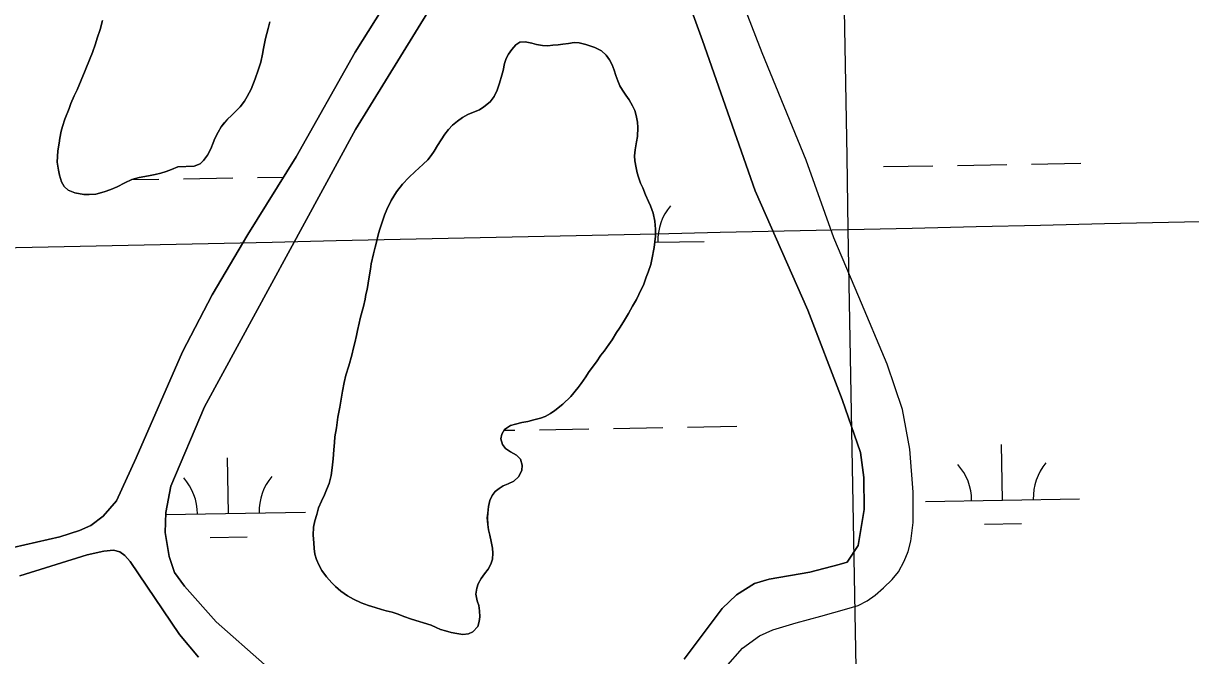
# Model space of a CAD drawing. Extents: x 3892998 to 3931244, y 278583 to 304547.
# Drawn here: x 3923085 to 3923841, y 296317 to 296726 of the extents above; entities that cross this region are included whole.
import ezdxf

# ---------------------------------------------------------------- set-up
doc = ezdxf.new("R2010")
doc.units = 0
for name, color, linetype in [('V-GRID-MAJR', 7, 'Continuous'), ('V-TOPO-SHOR', 7, 'Continuous'), ('V-WETL-SWMP', 7, 'Continuous')]:
    doc.layers.add(name, color=color, linetype=linetype)

msp = doc.modelspace()

# ---------------------------------------------------------------- linework, layer by layer
at = {"layer": 'V-GRID-MAJR'}
for points in [[(3923832.739, 284475.12200000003), (3923726.113, 290533.094), (3923619.453, 296592.991), (3923512.793, 302652.882), (3923512.759, 302654.813)], [(3897060.6180000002, 296135.19), (3902372.4110000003, 296225.205), (3907684.191, 296315.993), (3912995.9590000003, 296407.553), (3918307.7120000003, 296499.886), (3923619.453, 296592.991), (3928931.179, 296686.869), (3928931.18, 296686.869)]]:
    msp.add_spline(points, degree=3, dxfattribs=at)
at = {"layer": 'V-TOPO-SHOR'}
for points in [[(3923513.131, 296314.631), (3923537.7600000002, 296347.53), (3923547.023, 296356.357), (3923558.664, 296363.619), (3923568.085, 296366.411), (3923594.4420000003, 296370.904), (3923613.569, 296375.874), (3923618.74, 296377.56), (3923625.937, 296388.248), (3923629.8200000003, 296411.69), (3923629.41, 296432.217), (3923627.389, 296448.558), (3923615.545, 296482.938), (3923593.103, 296540.804), (3923559.057, 296617.958), (3923524.892, 296715.33), (3923499.145, 296786.251)], [(3923017.1950000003, 296373.177), (3923108.268, 296393.95), (3923120.98, 296398.009), (3923128.336, 296401.229), (3923136.407, 296407.342), (3923145.054, 296417.162), (3923157.8540000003, 296444.994), (3923187.8140000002, 296513.819), (3923206.9790000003, 296550.716), (3923230.236, 296589.62), (3923261.532, 296639.974), (3923299.717, 296707.792), (3923343.951, 296778.374)], [(3923539.933, 296309.255), (3923550.773, 296321.733), (3923561.822, 296329.80700000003), (3923570.5670000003, 296333.686), (3923585.62, 296338.199), (3923601.61, 296342.533), (3923618.5530000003, 296347.159), (3923625.846, 296349.5), (3923631.583, 296352.509), (3923636.861, 296356.156), (3923642.321, 296360.744), (3923647.9590000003, 296366.271), (3923652.0100000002, 296371.207), (3923655.637, 296378.041), (3923658.149, 296384.431), (3923659.884, 296391.152), (3923661.432, 296403.227), (3923661.588, 296422.731), (3923659.272, 296450.628), (3923654.543, 296476.384), (3923644.711, 296505.722), (3923626.256, 296549.426), (3923610.0300000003, 296587.57), (3923592.048, 296637.869), (3923563.6750000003, 296707.29600000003), (3923535.237, 296780.498)], [(3923368.069, 296768.288), (3923299.934, 296657.689), (3923202.074, 296478.11), (3923180.3200000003, 296426.738), (3923176.892, 296409.623), (3923176.5810000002, 296396.657), (3923179.225, 296381.205), (3923182.596, 296370.867), (3923189.02, 296361.962), (3923209.582, 296338.838), (3923240.9, 296311.231)], [(3923184.861, 296633.48600000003), (3923180.605, 296631.805), (3923177.169, 296630.428), (3923173.738, 296629.378), (3923170.15, 296628.491), (3923166.896, 296627.922), (3923163.316, 296627.358), (3923159.7320000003, 296626.63300000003), (3923154.9990000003, 296625.29), (3923150.4110000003, 296623.291), (3923145.484, 296620.655), (3923141.3880000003, 296618.808), (3923136.974, 296617.295), (3923131.588, 296615.804), (3923127.205, 296615.585), (3923123.804, 296615.666), (3923117.992, 296616.617), (3923113.66, 296618.505), (3923111.123, 296620.83400000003), (3923109.41, 296623.795), (3923108.057, 296628.202), (3923107.326, 296631.463), (3923106.6350000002, 296636.505), (3923106.977, 296643.953), (3923107.7430000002, 296648.799), (3923108.307, 296652.027), (3923109.23, 296656.704), (3923109.951, 296659.768), (3923111.524, 296664.431), (3923114.285, 296671.335), (3923115.495, 296674.548), (3923117.561, 296679.523), (3923119.4390000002, 296683.531), (3923122.02, 296689.63), (3923124.762, 296695.885), (3923128.037, 296703.911), (3923129.421, 296707.605), (3923131.34, 296713.233), (3923132.565, 296716.934), (3923134.322, 296722.564), (3923135.92, 296728.362)], [(3923244.507, 296727.366), (3923243.272, 296723.18200000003), (3923241.654, 296716.576), (3923240.3680000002, 296710.284), (3923239.628, 296706.57300000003), (3923238.529, 296701.25), (3923236.95, 296696.263), (3923234.865, 296690.478), (3923232.274, 296683.89400000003), (3923229.7260000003, 296679.093), (3923228.0330000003, 296676.052), (3923225.19, 296672.39400000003), (3923222.366, 296669.543), (3923219.544, 296666.854), (3923217.055, 296664.483), (3923214.887, 296661.941), (3923212.879, 296659.395), (3923210.8540000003, 296656.041), (3923208.808, 296651.875), (3923207.6040000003, 296648.987), (3923206.217, 296645.293), (3923204.012, 296641.129), (3923201.495, 296637.623), (3923199.176, 296635.57300000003), (3923195.4080000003, 296633.879), (3923184.861, 296633.48600000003)], [(3923336.181, 296340.485), (3923331.364, 296342.38300000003), (3923327.67, 296343.77), (3923323.809, 296344.99700000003), (3923319.941, 296345.902), (3923316.881, 296346.78500000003), (3923312.697, 296348.022), (3923308.353, 296349.422), (3923303.694, 296351.157), (3923298.5640000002, 296353.549), (3923294.728, 296355.749), (3923290.423, 296358.76900000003), (3923287.091, 296361.768), (3923284.715, 296364.094), (3923281.082, 296368.07300000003), (3923278.098, 296372.034), (3923276.079, 296375.64900000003), (3923274.705, 296379.249), (3923273.654, 296382.68), (3923273.095, 296386.422), (3923272.8570000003, 296389.993), (3923272.489, 296394.865), (3923272.775, 296400.045), (3923273.687, 296404.237), (3923274.9220000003, 296408.423), (3923275.9990000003, 296412.773), (3923277.883, 296416.943), (3923279.929, 296421.108), (3923281.139, 296424.322), (3923282.858, 296428.33400000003), (3923284.1210000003, 296433.652), (3923284.723, 296438.5), (3923285.512, 296444.316), (3923285.819, 296450.309), (3923286.255, 296454.999), (3923286.503, 296458.558), (3923287.619, 296464.53), (3923288.594, 296471.315), (3923289.727, 296477.934), (3923290.853, 296484.392), (3923291.596, 296488.262), (3923292.538, 296493.751), (3923293.79, 296498.58400000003), (3923295.557, 296504.704), (3923297.509, 296511.626), (3923298.754, 296516.297), (3923299.481, 296519.521), (3923300.571, 296524.358), (3923301.298, 296527.58400000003), (3923302.381, 296532.25800000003), (3923302.9420000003, 296535.325), (3923304.19, 296539.99700000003), (3923305.072, 296543.055), (3923306.16, 296547.728), (3923306.723, 296550.958), (3923307.446, 296554.02), (3923308.193, 296558.218), (3923308.7770000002, 296562.257), (3923309.7090000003, 296567.25800000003), (3923310.119, 296570.815), (3923311.7320000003, 296577.26), (3923312.81, 296581.61), (3923313.537, 296584.836), (3923314.622, 296589.511), (3923315.507, 296592.569), (3923317.074, 296597.071), (3923318.818, 296602.215), (3923320.367, 296605.908), (3923323.103, 296611.839), (3923326.4760000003, 296617.268), (3923330.326, 296622.363), (3923334.4820000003, 296626.642), (3923338.627, 296630.43), (3923341.111, 296632.64), (3923343.931, 296635.329), (3923346.915, 296638.012), (3923349.09, 296640.877), (3923350.943, 296643.751), (3923353.1350000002, 296647.265), (3923355.4960000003, 296651.099), (3923357.853, 296654.771), (3923360.1920000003, 296657.632), (3923362.855, 296660.487), (3923366, 296663.166), (3923369.298, 296665.51900000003), (3923372.7460000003, 296667.38), (3923376.3510000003, 296668.914), (3923380.279, 296670.44), (3923383.079, 296672.318), (3923387.211, 296675.624), (3923389.8880000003, 296679.126), (3923391.768, 296683.132), (3923393.339, 296687.797), (3923394.9220000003, 296692.946), (3923395.645, 296696.007), (3923396.565, 296700.523), (3923397.615, 296703.741), (3923399.143, 296706.62200000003), (3923401.318, 296709.487), (3923403.825, 296712.506), (3923406.463, 296714.388)], [(3923406.463, 296714.388), (3923409.8680000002, 296714.468), (3923414.227, 296713.716), (3923417.2860000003, 296712.832), (3923421.159, 296712.09), (3923424.557, 296711.847), (3923427.971, 296712.25), (3923431.381, 296712.492), (3923434.475, 296713.065), (3923438.051, 296713.467), (3923441.793, 296714.02400000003), (3923444.867, 296713.788), (3923449.3850000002, 296712.869), (3923455.1720000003, 296710.946), (3923459.336, 296708.74), (3923462.508, 296705.905), (3923464.546, 296702.94), (3923466.412, 296699.653), (3923467.6240000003, 296696.218), (3923468.8340000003, 296692.624), (3923470.049, 296689.19), (3923471.433, 296686.077), (3923472.988, 296683.283), (3923475.177, 296679.988), (3923477.37, 296676.857), (3923479.5500000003, 296673.076), (3923481.1, 296670.121), (3923481.9930000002, 296666.856), (3923482.859, 296662.45900000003), (3923483.103, 296659.049), (3923482.8000000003, 296653.221), (3923482.228, 296649.667), (3923481.292, 296644.502), (3923480.875, 296640.621), (3923481.1240000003, 296637.53500000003), (3923481.823, 296632.818), (3923482.558, 296629.722), (3923483.4590000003, 296626.781), (3923484.827, 296623.021), (3923486.2120000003, 296619.906), (3923488.0470000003, 296615.322), (3923489.89, 296611.065), (3923491.281, 296608.275), (3923492.95, 296603.534), (3923493.9590000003, 296598.322), (3923494.484, 296593.12200000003), (3923494.537, 296588.582), (3923493.5500000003, 296581.311), (3923492.0670000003, 296573.566), (3923491.34, 296570.34), (3923489.599, 296565.357), (3923488.383, 296561.982), (3923486.816, 296557.483), (3923483.74, 296550.909), (3923482.038, 296547.54600000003), (3923479.502, 296543.231), (3923476.9590000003, 296538.592), (3923473.748, 296533.157), (3923471.216, 296529.003), (3923469.201, 296526.132), (3923466.336, 296521.501), (3923464.1550000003, 296518.47500000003), (3923461.134, 296514.17), (3923458.961, 296511.466), (3923456.1040000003, 296507.319), (3923454.091, 296504.452), (3923451.072, 296500.309), (3923449.221, 296497.435), (3923446.362, 296493.128), (3923444.355, 296490.583), (3923439.515, 296484.863), (3923434.369, 296479.8), (3923429.245, 296475.708), (3923426.441, 296473.668), (3923422.828, 296471.811), (3923419.8850000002, 296470.746), (3923415.646, 296469.714), (3923411.73, 296468.673), (3923407.822, 296467.956), (3923403.579, 296466.763), (3923400.48, 296466.025), (3923396.528, 296463.367), (3923394.832, 296460.328), (3923394.273, 296457.26), (3923395.319, 296453.67), (3923397.2060000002, 296451.192), (3923400.392, 296448.84500000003), (3923404.2320000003, 296446.809), (3923406.9250000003, 296444.148), (3923407.966, 296440.235), (3923407.884, 296436.831), (3923405.68, 296432.831), (3923402.6920000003, 296429.987), (3923398.92, 296428.131), (3923395.649, 296426.913), (3923393.0130000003, 296425.194), (3923390.537, 296423.308), (3923388.526, 296420.601), (3923386.99, 296417.395), (3923386.2490000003, 296413.523), (3923385.6610000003, 296409.322)], [(3923385.6610000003, 296409.322), (3923385.426, 296406.248), (3923385.643, 296401.865), (3923386.21, 296398.447), (3923387.1010000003, 296395.023), (3923387.811, 296390.954), (3923388.68, 296386.555), (3923389.0870000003, 296383.302), (3923388.8310000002, 296379.419), (3923387.781, 296376.202), (3923385.917, 296372.843), (3923383.574, 296369.818), (3923381.393, 296366.791), (3923379.529, 296363.433), (3923378.651, 296360.537), (3923378.069, 296356.66000000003), (3923378.7800000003, 296352.427), (3923379.839, 296349.322), (3923380.406, 296345.904), (3923380.478, 296342.174), (3923380.074, 296338.941), (3923379.191, 296335.88300000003), (3923376.0270000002, 296332.393), (3923373.238, 296331.001), (3923369.5, 296330.605), (3923365.623, 296331.185), (3923362.074, 296331.918), (3923358.21, 296332.983), (3923355.1520000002, 296333.868), (3923352.262, 296335.072), (3923349.057, 296336.608), (3923336.181, 296340.485)], [(3923198.253, 296315.929), (3923185.829, 296330.624), (3923153.973, 296377.808), (3923150.348, 296381.777), (3923147.169, 296384.118), (3923143.151, 296385.185), (3923136.8310000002, 296384.691), (3923126.098, 296382.199), (3923082.4280000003, 296368.694)]]:
    msp.add_lwpolyline(points, dxfattribs=at)
at = {"layer": 'V-WETL-SWMP'}
for p, q in [((3923642.2285444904, 296633.6724044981), (3923674.223751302, 296634.22624664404)), ((3923690.2213547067, 296634.5031677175), (3923722.2165615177, 296635.05700986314)), ((3923738.214164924, 296635.33393093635), (3923770.209371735, 296635.887773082)), ((3923154.876880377, 296625.2362692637), (3923172.3909306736, 296625.53944027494)), ((3923188.3885340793, 296625.8163613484), (3923220.383740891, 296626.3702034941)), ((3923236.3813442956, 296626.6471245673), (3923253.4317828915, 296626.9422703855)), ((3923494.0054616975, 296584.66968357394), (3923525.985669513, 296585.2232660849)), ((3923396.2607974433, 296462.8887200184), (3923403.2385064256, 296463.0095052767)), ((3923419.236109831, 296463.2864263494), (3923451.231316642, 296463.84026849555)), ((3923467.228920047, 296464.1171895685), (3923499.224126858, 296464.6710317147)), ((3923515.221730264, 296464.9479527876), (3923547.216937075, 296465.5017949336)), ((3923719.3854967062, 296417.7324585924), (3923718.7624242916, 296453.72706625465)), ((3923217.5526760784, 296409.04565222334), (3923216.9296036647, 296445.04025988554)), ((3923669.392986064, 296416.8670802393), (3923769.3780073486, 296418.59783694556)), ((3923176.8611579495, 296408.34127553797), (3923267.545186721, 296409.91103057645)), ((3923707.654367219, 296402.0960791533), (3923731.6507723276, 296402.511460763)), ((3923205.821546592, 296393.40927278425), (3923229.8179516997, 296393.82465439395))]:
    msp.add_line(p, q, dxfattribs=at)
for points in [[(3923499.145, 296786.251), (3923524.893, 296715.33), (3923559.056, 296617.958), (3923593.102, 296540.803), (3923615.544, 296482.93700000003), (3923627.389, 296448.55700000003), (3923629.409, 296432.216), (3923629.8200000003, 296411.689), (3923625.936, 296388.249), (3923618.739, 296377.56), (3923613.569, 296375.874), (3923594.4420000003, 296370.904), (3923568.0840000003, 296366.41000000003), (3923558.663, 296363.62), (3923547.023, 296356.357), (3923537.759, 296347.529), (3923513.131, 296314.631)], [(3923343.951, 296778.373), (3923299.716, 296707.791), (3923261.531, 296639.974), (3923230.236, 296589.62), (3923206.98, 296550.717), (3923187.815, 296513.819), (3923157.8540000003, 296444.995), (3923145.054, 296417.162), (3923136.407, 296407.342), (3923128.335, 296401.229), (3923120.98, 296398.01), (3923108.267, 296393.949), (3923017.196, 296373.177)], [(3923539.932, 296309.254), (3923550.772, 296321.734), (3923561.821, 296329.806), (3923570.566, 296333.685), (3923585.619, 296338.199), (3923601.611, 296342.533), (3923618.554, 296347.159), (3923625.847, 296349.5), (3923631.582, 296352.50800000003), (3923636.861, 296356.156), (3923642.3200000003, 296360.744), (3923647.9590000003, 296366.271), (3923652.0100000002, 296371.207), (3923655.636, 296378.041), (3923658.149, 296384.43), (3923659.884, 296391.153), (3923661.433, 296403.228), (3923661.589, 296422.73), (3923659.272, 296450.629), (3923654.543, 296476.384), (3923644.711, 296505.722), (3923626.257, 296549.426), (3923610.029, 296587.57), (3923592.049, 296637.869), (3923563.676, 296707.295), (3923535.236, 296780.498)], [(3923240.9, 296311.231), (3923209.583, 296338.838), (3923189.02, 296361.962), (3923182.596, 296370.866), (3923179.225, 296381.206), (3923176.58, 296396.657), (3923176.892, 296409.623), (3923180.321, 296426.739), (3923202.075, 296478.11), (3923299.933, 296657.689), (3923368.069, 296768.287)], [(3923135.92, 296728.36100000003), (3923134.322, 296722.564), (3923132.565, 296716.933), (3923131.341, 296713.234), (3923129.4220000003, 296707.606), (3923128.0360000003, 296703.911), (3923124.7630000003, 296695.885), (3923122.019, 296689.629), (3923119.44, 296683.531), (3923117.561, 296679.52400000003), (3923115.4960000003, 296674.548), (3923114.284, 296671.335), (3923111.524, 296664.431), (3923109.952, 296659.768), (3923109.23, 296656.705), (3923108.307, 296652.026), (3923107.7430000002, 296648.798), (3923106.978, 296643.953), (3923106.636, 296636.505), (3923107.325, 296631.463), (3923108.057, 296628.203), (3923109.41, 296623.794), (3923111.122, 296620.83400000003), (3923113.66, 296618.504), (3923117.991, 296616.616), (3923123.804, 296615.666), (3923127.2060000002, 296615.58400000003), (3923131.588, 296615.803), (3923136.974, 296617.294), (3923141.387, 296618.809), (3923145.484, 296620.655), (3923150.4110000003, 296623.292), (3923154.998, 296625.289), (3923159.731, 296626.634), (3923163.315, 296627.359), (3923166.895, 296627.92100000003), (3923170.151, 296628.491), (3923173.738, 296629.377), (3923177.168, 296630.429), (3923180.605, 296631.805), (3923184.86, 296633.48600000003)], [(3923184.86, 296633.48600000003), (3923195.407, 296633.88), (3923199.176, 296635.57300000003), (3923201.495, 296637.624), (3923204.011, 296641.13), (3923206.218, 296645.292), (3923207.6040000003, 296648.987), (3923208.809, 296651.875), (3923210.8540000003, 296656.041), (3923212.88, 296659.396), (3923214.887, 296661.942), (3923217.055, 296664.483), (3923219.544, 296666.855), (3923222.365, 296669.543), (3923225.1890000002, 296672.393), (3923228.0330000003, 296676.052), (3923229.727, 296679.092), (3923232.274, 296683.893), (3923234.864, 296690.477), (3923236.949, 296696.263), (3923238.528, 296701.25), (3923239.629, 296706.57300000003), (3923240.367, 296710.284), (3923241.653, 296716.575), (3923243.271, 296723.18200000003), (3923244.507, 296727.367)], [(3923482.228, 296649.668), (3923482.8000000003, 296653.22000000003), (3923483.102, 296659.049), (3923482.86, 296662.45900000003), (3923481.9930000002, 296666.856), (3923481.099, 296670.12), (3923479.549, 296673.075), (3923477.3710000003, 296676.856), (3923475.177, 296679.989), (3923472.987, 296683.284), (3923471.433, 296686.077), (3923470.049, 296689.19), (3923468.835, 296692.624), (3923467.625, 296696.219), (3923466.4110000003, 296699.653), (3923464.545, 296702.94), (3923462.509, 296705.906), (3923459.335, 296708.739), (3923455.173, 296710.946), (3923449.384, 296712.869), (3923444.867, 296713.788), (3923441.793, 296714.02400000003), (3923438.051, 296713.466), (3923434.475, 296713.066), (3923431.381, 296712.492), (3923427.971, 296712.25), (3923424.557, 296711.846), (3923421.159, 296712.09), (3923417.2860000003, 296712.831), (3923414.227, 296713.716), (3923409.869, 296714.469), (3923406.463, 296714.389), (3923403.824, 296712.507), (3923401.319, 296709.487), (3923399.143, 296706.62200000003), (3923397.615, 296703.741), (3923396.5640000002, 296700.52400000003), (3923395.645, 296696.007), (3923394.923, 296692.945), (3923393.34, 296687.79600000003), (3923391.769, 296683.132), (3923389.889, 296679.125), (3923387.211, 296675.623), (3923383.079, 296672.318), (3923380.278, 296670.441), (3923376.3510000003, 296668.914), (3923372.747, 296667.38), (3923369.298, 296665.518), (3923366, 296663.166), (3923362.855, 296660.48600000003), (3923360.193, 296657.632), (3923357.8540000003, 296654.77), (3923355.4960000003, 296651.099), (3923353.1350000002, 296647.265), (3923350.943, 296643.751), (3923349.09, 296640.878), (3923346.914, 296638.013), (3923343.931, 296635.329), (3923341.111, 296632.641), (3923338.626, 296630.431), (3923334.4820000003, 296626.641), (3923330.327, 296622.364), (3923326.475, 296617.26900000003), (3923323.103, 296611.839), (3923320.366, 296605.907), (3923318.818, 296602.216), (3923317.073, 296597.07), (3923315.506, 296592.569), (3923314.622, 296589.511), (3923313.5360000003, 296584.836), (3923312.81, 296581.61100000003), (3923311.733, 296577.26), (3923310.119, 296570.815), (3923309.7090000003, 296567.25800000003), (3923308.778, 296562.256), (3923308.194, 296558.217), (3923307.4450000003, 296554.02), (3923306.723, 296550.958), (3923306.159, 296547.729), (3923305.073, 296543.054), (3923304.1890000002, 296539.996), (3923302.9420000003, 296535.325), (3923302.382, 296532.25800000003), (3923301.2970000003, 296527.583), (3923300.571, 296524.359), (3923299.481, 296519.522), (3923298.755, 296516.297), (3923297.508, 296511.626), (3923295.558, 296504.703), (3923293.79, 296498.585), (3923292.539, 296493.752), (3923291.596, 296488.263), (3923290.8540000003, 296484.391), (3923289.7260000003, 296477.934), (3923288.594, 296471.315), (3923287.62, 296464.53), (3923286.504, 296458.559), (3923286.256, 296454.998), (3923285.819, 296450.308), (3923285.512, 296444.317), (3923284.724, 296438.501)], [(3923336.182, 296340.485), (3923349.057, 296336.608), (3923352.262, 296335.072), (3923355.151, 296333.868), (3923358.21, 296332.984), (3923362.075, 296331.918), (3923365.623, 296331.184), (3923369.5, 296330.605), (3923373.238, 296331.001), (3923376.0270000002, 296332.393), (3923379.191, 296335.88300000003), (3923380.075, 296338.941), (3923380.477, 296342.174), (3923380.4050000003, 296345.904), (3923379.839, 296349.322), (3923378.779, 296352.427), (3923378.0700000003, 296356.659), (3923378.65, 296360.536), (3923379.5300000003, 296363.43200000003), (3923381.394, 296366.792), (3923383.575, 296369.819), (3923385.917, 296372.843), (3923387.781, 296376.202), (3923388.8310000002, 296379.419), (3923389.0870000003, 296383.303), (3923388.679, 296386.555), (3923387.812, 296390.953), (3923387.1, 296395.023), (3923386.2090000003, 296398.44800000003), (3923385.643, 296401.866), (3923385.4250000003, 296406.248), (3923385.6610000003, 296409.322), (3923386.248, 296413.523), (3923386.99, 296417.396), (3923388.526, 296420.601), (3923390.537, 296423.308), (3923393.014, 296425.194), (3923395.649, 296426.913), (3923398.92, 296428.131), (3923402.693, 296429.98600000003), (3923405.68, 296432.832), (3923407.883, 296436.831), (3923407.965, 296440.234), (3923406.9250000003, 296444.14900000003), (3923404.233, 296446.808), (3923400.392, 296448.84500000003), (3923397.2060000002, 296451.192), (3923395.3200000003, 296453.669), (3923394.272, 296457.26), (3923394.832, 296460.327), (3923396.5270000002, 296463.366), (3923400.481, 296466.026), (3923403.579, 296466.762), (3923407.822, 296467.957), (3923411.73, 296468.673), (3923415.646, 296469.714), (3923419.8850000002, 296470.746), (3923422.829, 296471.81), (3923426.44, 296473.669), (3923429.245, 296475.708), (3923434.369, 296479.8), (3923439.5160000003, 296484.863), (3923444.355, 296490.582), (3923446.361, 296493.128), (3923449.221, 296497.436), (3923451.073, 296500.309), (3923454.091, 296504.451), (3923456.105, 296507.32), (3923458.961, 296511.466), (3923461.133, 296514.17), (3923464.1550000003, 296518.474), (3923466.335, 296521.501), (3923469.202, 296526.13300000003), (3923471.217, 296529.003), (3923473.748, 296533.156), (3923476.9590000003, 296538.591), (3923479.502, 296543.23), (3923482.038, 296547.54600000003), (3923483.74, 296550.909), (3923486.816, 296557.482), (3923488.383, 296561.983), (3923489.599, 296565.358), (3923491.34, 296570.341), (3923492.0670000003, 296573.566), (3923493.5500000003, 296581.311), (3923494.5360000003, 296588.582), (3923494.483, 296593.12200000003), (3923493.96, 296598.322), (3923492.95, 296603.534), (3923491.281, 296608.275), (3923489.89, 296611.064), (3923488.0470000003, 296615.32300000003), (3923486.2120000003, 296619.906), (3923484.828, 296623.02), (3923483.46, 296626.781), (3923482.558, 296629.721), (3923481.822, 296632.818), (3923481.125, 296637.536), (3923480.875, 296640.62200000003), (3923481.293, 296644.503), (3923482.228, 296649.668)], [(3923284.724, 296438.501), (3923284.1210000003, 296433.652), (3923282.858, 296428.333), (3923281.14, 296424.322), (3923279.9280000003, 296421.109), (3923277.883, 296416.943), (3923275.9990000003, 296412.77400000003), (3923274.9220000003, 296408.423), (3923273.686, 296404.238), (3923272.775, 296400.045), (3923272.488, 296394.865), (3923272.8570000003, 296389.993), (3923273.095, 296386.42100000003), (3923273.653, 296382.679), (3923274.705, 296379.249), (3923276.078, 296375.65), (3923278.098, 296372.03500000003), (3923281.082, 296368.07300000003), (3923284.715, 296364.09500000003), (3923287.091, 296361.768), (3923290.423, 296358.77), (3923294.727, 296355.748), (3923298.5640000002, 296353.549), (3923303.694, 296351.156), (3923308.353, 296349.422), (3923312.696, 296348.021), (3923316.881, 296346.78500000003), (3923319.94, 296345.901), (3923323.809, 296344.99700000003), (3923327.67, 296343.77), (3923331.365, 296342.384), (3923336.182, 296340.485)], [(3923082.4280000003, 296368.694), (3923126.098, 296382.199), (3923136.832, 296384.69), (3923143.1520000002, 296385.184), (3923147.169, 296384.117), (3923150.348, 296381.776), (3923153.972, 296377.80700000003), (3923185.829, 296330.623), (3923198.252, 296315.929)]]:
    msp.add_lwpolyline(points, dxfattribs=at)
for centre, radius, start, end in [((3923531.2196026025, 296585.78874061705), 35.246287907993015, 140.21987699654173, 181.76353532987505), ((3923664.142617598, 296417.2510698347), 35.24628790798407, 0.21988000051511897, 41.76353833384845), ((3923774.6119404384, 296419.1633114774), 35.246287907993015, 140.21987699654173, 181.76353532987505), ((3923162.3097969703, 296408.56426346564), 35.24628790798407, 0.21988000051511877, 41.76353833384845), ((3923272.7791198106, 296410.47650510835), 35.246287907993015, 140.21987699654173, 181.76353532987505)]:
    msp.add_arc(centre, radius, start, end, dxfattribs=at)

doc.saveas('drawing.dxf')
